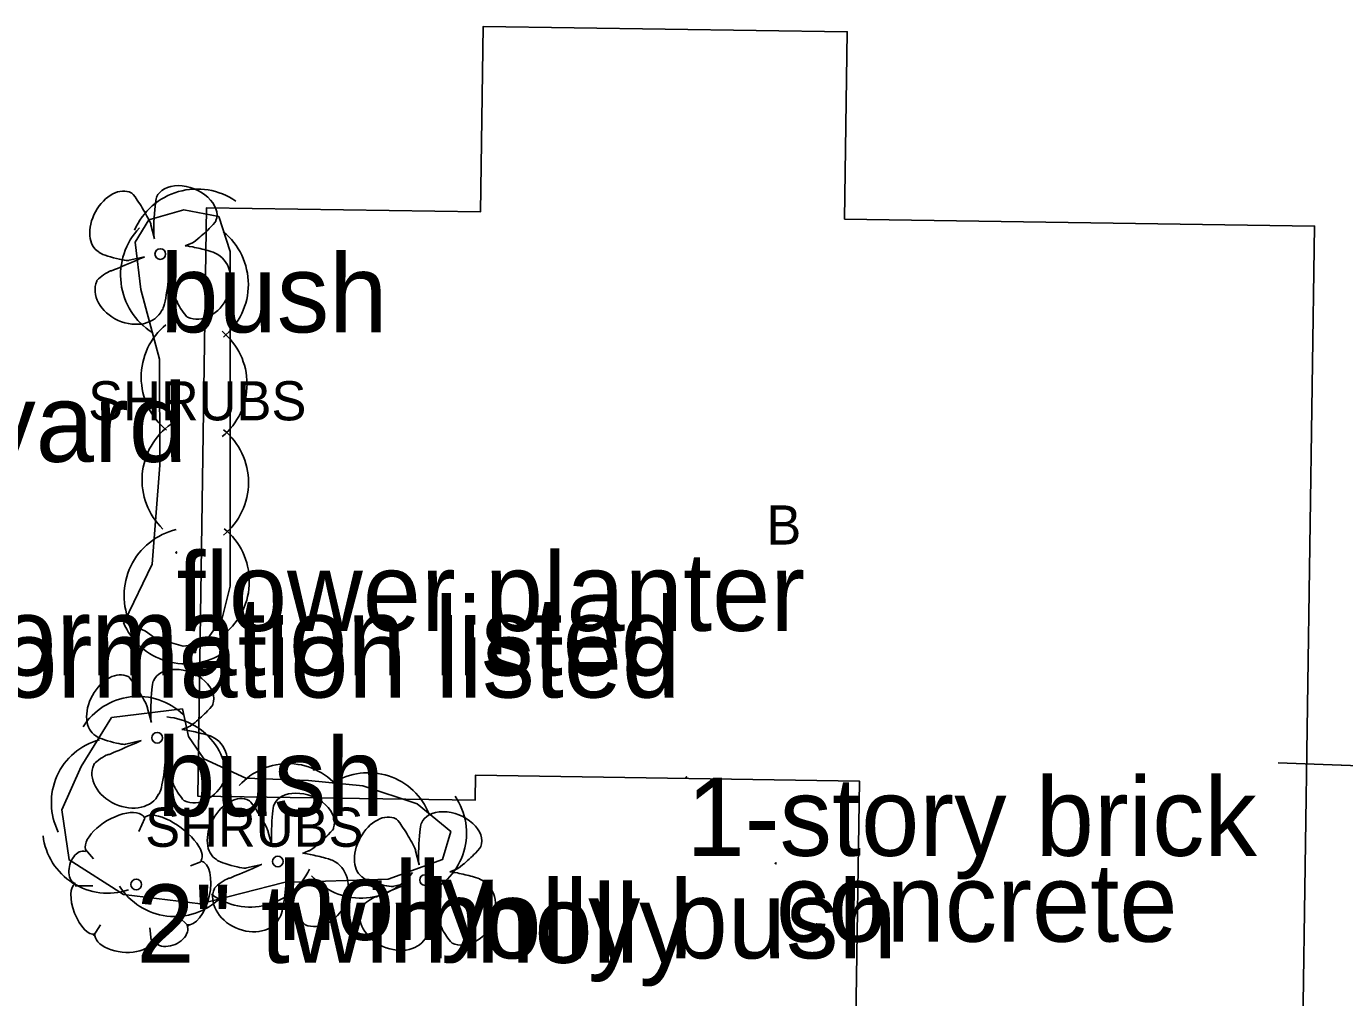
# Model space of a CAD drawing. Extents: x 1802180 to 1804859, y 572524 to 575172.
# Drawn here: x 1803606.6 to 1803690.8, y 574527.4 to 574589.4 of the extents above; entities that cross this region are included whole.
import ezdxf

# ---------------------------------------------------------------- set-up
doc = ezdxf.new("R2010")
doc.units = 0
for name, color, linetype in [('S_BUILDING', 7, 'Continuous'), ('S_BUILDING_ANNOT', 7, 'Continuous'), ('S_FENCE', 7, 'Continuous'), ('S_MSC_PT_SYM', 7, 'Continuous'), ('S_SURVEY_TEXT_ANNOT', 7, 'Continuous'), ('S_TREE', 7, 'Continuous'), ('S_TREE_ANNOT', 7, 'Continuous'), ('S_UTILITY_POLE_ANNOT', 7, 'Continuous')]:
    doc.layers.add(name, color=color, linetype=linetype)

msp = doc.modelspace()

# ---------------------------------------------------------------- linework, layer by layer
at = {"layer": 'S_BUILDING'}
msp.add_lwpolyline([(1803688.099, 574525.527), (1803688.857, 574576.609), (1803658.849, 574577.054), (1803659.027, 574589.016), (1803635.785, 574589.361), (1803635.609, 574577.512), (1803618.113, 574577.771), (1803617.556, 574540.224), (1803635.26, 574539.961), (1803635.284, 574541.551), (1803659.796, 574541.187), (1803659.57, 574525.951), (1803688.099, 574525.527)], dxfattribs=at)
at = {"layer": 'S_FENCE'}
for points in [[(1803686.542, 574542.35), (1803704.957, 574541.673), (1803704.912, 574543.427), (1803715.169, 574543.147)], [(1803686.542, 574542.35), (1803700.371, 574541.841)]]:
    msp.add_lwpolyline(points, dxfattribs=at)
at = {"layer": 'S_MSC_PT_SYM'}
for points in [[(1803616.201, 574555.771), (1803616.201, 574555.821), (1803616.201, 574555.771), (1803616.151, 574555.771), (1803616.201, 574555.771), (1803616.201, 574555.721), (1803616.201, 574555.771), (1803616.251, 574555.771)], [(1803648.76, 574541.41), (1803648.76, 574541.46), (1803648.76, 574541.41), (1803648.71, 574541.41), (1803648.76, 574541.41), (1803648.76, 574541.36), (1803648.76, 574541.41), (1803648.81, 574541.41)], [(1803654.466, 574535.931), (1803654.466, 574535.981), (1803654.466, 574535.931), (1803654.416, 574535.931), (1803654.466, 574535.931), (1803654.466, 574535.881), (1803654.466, 574535.931), (1803654.516, 574535.931)]]:
    msp.add_lwpolyline(points, dxfattribs=at)
at = {"layer": 'S_TREE'}
for p, q in [((1803614.802, 574575.807), (1803614.559, 574576.7)), ((1803616.75, 574575.347), (1803617.129, 574575.509)), ((1803614.153, 574574.643), (1803613.179, 574574.427)), ((1803615.688, 574573.713), (1803615.766, 574573.274)), ((1803614.603, 574544.926), (1803614.36, 574545.819)), ((1803616.551, 574544.467), (1803616.93, 574544.629)), ((1803613.954, 574543.763), (1803612.98, 574543.547)), ((1803615.489, 574542.832), (1803615.567, 574542.393)), ((1803614.191, 574538.825), (1803613.804, 574537.973)), ((1803622.306, 574537.025), (1803622.063, 574537.918)), ((1803610.394, 574536.81), (1803610.898, 574536.229)), ((1803624.254, 574536.566), (1803624.633, 574536.728)), ((1803631.702, 574535.844), (1803631.458, 574536.737)), ((1803617.756, 574536.035), (1803617.098, 574535.764)), ((1803621.657, 574535.862), (1803620.683, 574535.646)), ((1803623.192, 574534.931), (1803623.27, 574534.492)), ((1803633.65, 574535.384), (1803634.029, 574535.546)), ((1803609.735, 574534.485), (1803610.859, 574534.485)), ((1803631.053, 574534.68), (1803630.079, 574534.464)), ((1803632.587, 574533.75), (1803632.666, 574533.311)), ((1803616.981, 574531.928), (1803616.516, 574532.354)), ((1803610.898, 574531.308), (1803611.363, 574532.005)), ((1803614.579, 574531.036), (1803614.501, 574531.811))]:
    msp.add_line(p, q, dxfattribs=at)
for points in [[(1803612.885, 574551.369), (1803614.647, 574555.028), (1803615.149, 574561.352), (1803615.114, 574568.118), (1803613.934, 574572.563), (1803613.563, 574575.588), (1803614.446, 574577.017), (1803616.668, 574577.652), (1803618.896, 574577.218), (1803619.62, 574574.996), (1803619.64, 574553.629), (1803619.116, 574551.578), (1803617.967, 574549.97), (1803616.632, 574549.785), (1803614.849, 574550.31), (1803614.224, 574550.752), (1803612.885, 574551.369)], [(1803616.595, 574545.796), (1803616.96, 574544.019), (1803617.946, 574542.6), (1803620.62, 574541.369), (1803624.624, 574541.211), (1803628.094, 574540.873), (1803631.569, 574539.735), (1803633.713, 574537.967), (1803633.188, 574536.185), (1803629.726, 574534.922), (1803623.056, 574534.71), (1803617.726, 574533.349), (1803612.831, 574533.947), (1803609.351, 574536.152), (1803608.89, 574539.352), (1803610.121, 574542.116), (1803612.062, 574545.239), (1803616.595, 574545.796)]]:
    msp.add_lwpolyline(points, dxfattribs=at)
for centre in [(1803615.17, 574574.827), (1803614.971, 574543.947), (1803622.674, 574536.046), (1803613.634, 574534.58), (1803632.07, 574534.864)]:
    msp.add_circle(centre, 0.341, dxfattribs=at)
for centre, radius, start, end in [((1803617.517, 574574.64), 4.338, 55.13595, 156.73286), ((1803616.97, 574573.489), 4.338, 136.20354, 237.80045), ((1803616.453, 574572.886), 4.338, 309.25497, 50.85188), ((1803618.289, 574566.967), 4.338, 129.4937, 231.09061), ((1803616.372, 574566.533), 4.338, 309.25497, 50.85188), ((1803618.34, 574560.406), 4.338, 124.66329, 226.2602), ((1803616.465, 574560.244), 4.338, 309.25497, 50.85188), ((1803617.199, 574553.024), 4.338, 103.49037, 205.08728), ((1803616.514, 574553.928), 4.338, 309.25497, 50.85188), ((1803616.81, 574552.995), 4.338, 202.79444, 304.39135), ((1803613.761, 574542.424), 4.16, 46.20356, 147.80047), ((1803615.27, 574541.126), 4.16, 344.00221, 85.59912), ((1803612.374, 574539.806), 4.16, 105.18916, 206.78607), ((1803623.326, 574538.138), 4.16, 36.94889, 138.5458), ((1803628.449, 574537.559), 4.16, 21.05874, 122.65565), ((1803630.557, 574537.863), 4.16, 292.79446, 34.39137), ((1803611.815, 574538.188), 4.16, 186.83277, 288.42968), ((1803620.911, 574537.299), 4.16, 233.52994, 335.12686), ((1803627.97, 574537.869), 4.16, 221.02122, 322.61813), ((1803616.091, 574536.694), 4.16, 212.2405, 313.83741)]:
    msp.add_arc(centre, radius, start, end, dxfattribs=at)
for centre, major_axis, ratio, start_param, end_param in [((1803612.283, 574576.845), (-1.031, -1.884), 0.662338, 3.141593, 6.283185), ((1803613.936, 574577.714), (0.622, -1.015), 0.083512, 0, 3.141593), ((1803616.831, 574577.714), (1.894, -0.744), 0.673998, 0, 3.141593), ((1803614.87, 574577.133), (-0.068, -1.326), 0.068203, 3.141593, 6.283185), ((1803617.927, 574576.24), (-0.798, -0.73), 0.092159, 0, 3.141593), ((1803617.71, 574575.117), (0.96, -0.23), 0.056001, 0, 3.141593), ((1803612.215, 574574.694), (0.964, -0.267), 0.113563, 3.141593, 6.283185), ((1803613.114, 574574.2), (1.038, 0.443), 0.002756, 3.141593, 6.283185), ((1803617.788, 574572.841), (0.883, 2.046), 0.81717, 3.141593, 6.283185), ((1803611.599, 574573.429), (0.477, 0.328), 0.136309, 0, 3.141593), ((1803615.451, 574572.547), (0.189, 1.312), 0.114148, 3.141593, 5.822668), ((1803613.192, 574572.168), (2.07, -0.933), 0.760068, 3.141593, 6.283185), ((1803616.019, 574572.503), (0.254, -0.771), 0.051603, 3.141593, 6.283185), ((1803616.594, 574571.265), (-0.321, 0.467), 0.094289, 0, 3.141593), ((1803616.632, 574546.834), (1.894, -0.744), 0.673998, 0, 3.141593), ((1803612.084, 574545.965), (-1.031, -1.884), 0.662338, 3.141593, 6.283185), ((1803613.737, 574546.834), (0.622, -1.015), 0.083512, 0, 3.141593), ((1803614.671, 574546.252), (-0.068, -1.326), 0.068203, 3.141593, 6.283185), ((1803617.728, 574545.359), (-0.798, -0.73), 0.092159, 0, 3.141593), ((1803617.512, 574544.237), (0.96, -0.23), 0.056001, 0, 3.141593), ((1803612.016, 574543.814), (0.964, -0.267), 0.113563, 3.141593, 6.283185), ((1803612.916, 574543.32), (1.038, 0.443), 0.002756, 3.141593, 6.283185), ((1803617.589, 574541.961), (0.883, 2.046), 0.81717, 3.141593, 6.283185), ((1803611.401, 574542.549), (0.477, 0.328), 0.136309, 0, 3.141593), ((1803615.253, 574541.666), (0.189, 1.312), 0.114148, 3.141593, 5.822668), ((1803612.993, 574541.288), (2.07, -0.933), 0.760068, 3.141593, 6.283185), ((1803615.821, 574541.622), (0.254, -0.771), 0.051603, 3.141593, 6.283185), ((1803616.396, 574540.385), (-0.321, 0.467), 0.094289, 0, 3.141593), ((1803619.787, 574538.064), (-1.031, -1.884), 0.662338, 3.141593, 6.283185), ((1803621.441, 574538.933), (0.622, -1.015), 0.083512, 0, 3.141593), ((1803624.336, 574538.933), (1.894, -0.744), 0.673998, 0, 3.141593), ((1803612.297, 574537.782), (1.857, 1.085), 0.471018, 0, 3.141593), ((1803615.952, 574537.459), (-1.813, 1.36), 0.405113, 3.141593, 6.283186), ((1803622.374, 574538.351), (-0.068, -1.326), 0.068203, 3.141593, 6.283185), ((1803629.182, 574536.882), (-1.031, -1.884), 0.662338, 3.141593, 6.283185), ((1803633.731, 574537.751), (1.894, -0.744), 0.673998, 0, 3.141593), ((1803630.836, 574537.751), (0.622, -1.015), 0.083512, 0, 3.141593), ((1803631.77, 574537.169), (-0.068, -1.326), 0.068203, 3.141593, 6.283185), ((1803625.431, 574537.458), (-0.798, -0.73), 0.092159, 0, 3.141593), ((1803610.063, 574535.667), (0.305, 1.027), 0.646762, 0, 3.141593), ((1803625.215, 574536.336), (0.96, -0.23), 0.056001, 0, 3.141593), ((1803634.827, 574536.277), (-0.798, -0.73), 0.092159, 0, 3.141593), ((1803617.307, 574534.05), (0.458, 2.04), 0.482994, 3.141593, 6.283185), ((1803619.719, 574535.913), (0.964, -0.267), 0.113563, 3.141593, 6.283185), ((1803620.619, 574535.419), (1.038, 0.443), 0.002756, 3.141593, 6.283185), ((1803625.293, 574534.06), (0.883, 2.046), 0.81717, 3.141593, 6.283185), ((1803619.104, 574534.648), (0.477, 0.328), 0.136309, 0, 3.141593), ((1803622.956, 574533.765), (0.189, 1.312), 0.114148, 3.141593, 5.822668), ((1803629.115, 574534.731), (0.964, -0.267), 0.113563, 3.141593, 6.283185), ((1803634.61, 574535.154), (0.96, -0.23), 0.056001, 0, 3.141593), ((1803634.688, 574532.878), (0.883, 2.046), 0.81717, 3.141593, 6.283185), ((1803610.368, 574533.017), (-0.611, 1.596), 0.420543, 6.283185, 9.424777), ((1803620.697, 574533.387), (2.07, -0.933), 0.760068, 3.141593, 6.283185), ((1803623.524, 574533.721), (0.254, -0.771), 0.051603, 3.141593, 6.283185), ((1803630.014, 574534.237), (1.038, 0.443), 0.002756, 3.141593, 6.283185), ((1803628.499, 574533.466), (0.477, 0.328), 0.136309, 0, 3.141593), ((1803632.351, 574532.584), (0.189, 1.312), 0.114148, 3.141593, 5.822668), ((1803632.919, 574532.54), (0.254, -0.771), 0.051603, 3.141593, 6.283185), ((1803624.099, 574532.484), (-0.321, 0.467), 0.094289, 0, 3.141593), ((1803630.092, 574532.205), (2.07, -0.933), 0.760068, 3.141593, 6.283185), ((1803615.786, 574531.529), (1.092, 0.462), 0.711534, 3.141592, 6.283185), ((1803633.494, 574531.302), (-0.321, 0.467), 0.094289, 0, 3.141593), ((1803612.829, 574531.236), (-1.832, 0.194), 0.529943, 0, 3.141593)]:
    msp.add_ellipse(centre, major_axis=major_axis, ratio=ratio, start_param=start_param, end_param=end_param, dxfattribs=at)

# ---------------------------------------------------------------- texts
at = {"layer": 'S_BUILDING_ANNOT'}
msp.add_text('B', height=2.5, dxfattribs=at).set_placement((1803653.861, 574556.281))
at = {"layer": 'S_SURVEY_TEXT_ANNOT'}
for s, p in [('grass yard ', (1803585.666, 574561.561)), ('flower planter ', (1803616.201, 574550.771)), ('1-story brick ', (1803648.76, 574536.41)), ('concrete ', (1803654.466, 574530.931))]:
    msp.add_text(s, height=5, dxfattribs=at).set_placement(p)
at = {"layer": 'S_TREE_ANNOT'}
for s, height, p in [('bush ', 5, (1803615.17, 574569.827)), ('SHRUBS', 2.5, (1803610.564, 574564.209)), ('SHRUBS', 2.5, (1803610.564, 574564.209)), ('bush ', 5, (1803614.971, 574538.947)), ('SHRUBS', 2.5, (1803614.206, 574536.987)), ('holly ', 5, (1803622.674, 574531.046)), ('holly bush ', 5, (1803632.07, 574529.864)), ('2" twin holly ', 5, (1803613.634, 574529.58))]:
    msp.add_text(s, height=height, dxfattribs=at).set_placement(p)
at = {"layer": 'S_UTILITY_POLE_ANNOT'}
for p in [(1803567.277, 574547.924), (1803567.35, 574546.514)]:
    msp.add_text('No owner information listed', height=5, dxfattribs=at).set_placement(p)

doc.saveas('drawing.dxf')
